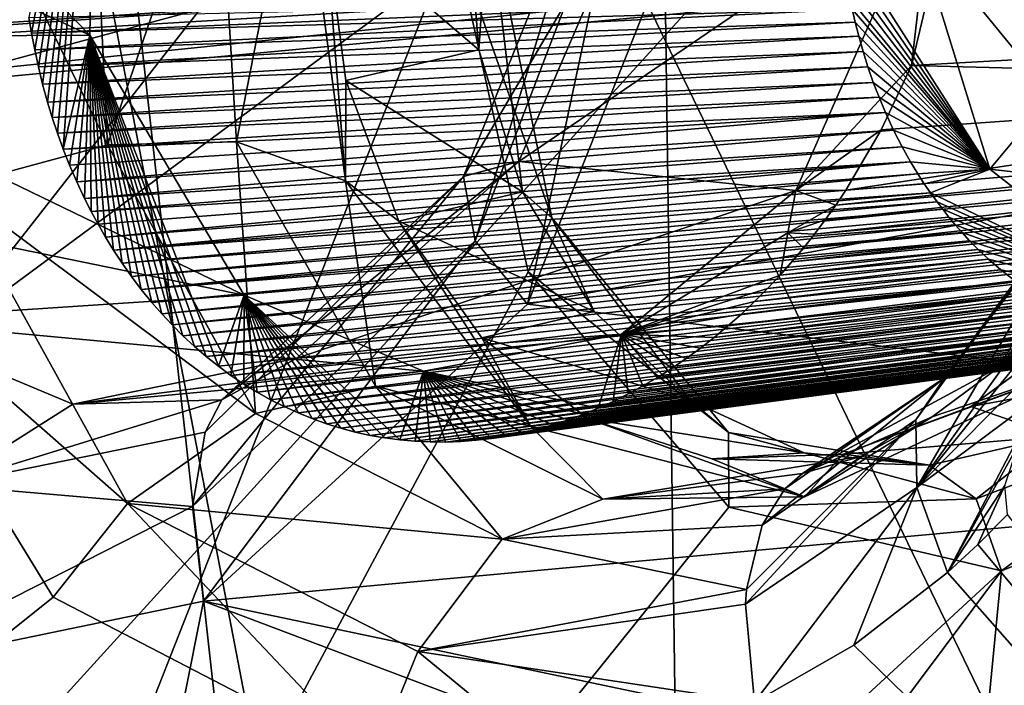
# Model space of a CAD drawing. Header units: metres. Extents: x -150 to 307, y -550 to 84.
# Tile 551 of 656: x 203.05 to 206.18, y -30.28 to -28.16. Entities that reach past the tile are written whole.
import ezdxf

# ---------------------------------------------------------------- set-up
doc = ezdxf.new("R2010")
doc.units = ezdxf.units.M
doc.layers.add('solid_26006363', color=7, linetype='CONTINUOUS')

msp = doc.modelspace()

# ---------------------------------------------------------------- linework, layer by layer
at = {"layer": 'solid_26006363'}
for points in [[(204.965088, -17.972189, 921.404358), (208.028534, -15.818749, 924.133789), (211.849777, -35.673874, 924.536499)], [(201.605896, -19.081144, 918.411438), (204.965088, -17.972189, 921.404358), (205.241486, -37.984425, 918.648743)], [(204.965088, -17.972189, 921.404358), (211.849777, -35.673874, 924.536499), (205.241486, -37.984425, 918.648743)], [(201.605896, -19.081144, 918.411438), (205.241486, -37.984425, 918.648743), (198.412628, -38.132488, 912.564453)], [(202.936172, -23.730312, 921.004456), (208.43158, -35.116402, 923.886902), (206.753006, -23.459835, 924.159302)], [(202.188049, -33.59016, 883.456848), (201.172256, -33.636742, 882.659058), (203.600342, -23.505178, 882.772949)], [(202.824585, -23.965401, 882.221741), (203.600342, -23.505178, 882.772949), (201.172256, -33.636742, 882.659058)], [(202.188049, -33.59016, 883.456848), (203.600342, -23.505178, 882.772949), (204.431732, -27.889282, 884.154602)], [(199.6026, -29.737677, 917.342285), (204.250427, -35.52541, 920.349731), (202.936172, -23.730312, 921.004456)], [(202.936172, -23.730312, 921.004456), (204.250427, -35.52541, 920.349731), (208.43158, -35.116402, 923.886902)], [(207.143341, -25.960606, 894.558044), (202.809677, -29.163113, 891.530151), (202.416183, -31.163204, 891.602417)], [(207.143341, -25.960606, 894.558044), (202.416183, -31.163204, 891.602417), (207.872574, -32.902348, 896.541138)], [(207.143341, -25.960606, 894.558044), (203.624344, -28.122421, 892.005981), (202.809677, -29.163113, 891.530151)], [(203.273422, -28.205311, 886.51532), (202.020599, -27.627596, 887.522522), (202.12175, -27.024485, 887.461182)], [(203.293243, -27.113033, 886.338013), (203.273422, -28.205311, 886.51532), (202.12175, -27.024485, 887.461182)], [(203.07933, -28.148745, 886.348022), (203.087723, -28.199511, 886.363953), (203.293243, -27.113033, 886.338013)], [(203.087723, -28.199511, 886.363953), (203.097656, -28.25185, 886.381409), (203.293243, -27.113033, 886.338013)], [(203.097656, -28.25185, 886.381409), (203.109329, -28.30588, 886.400635), (203.293243, -27.113033, 886.338013)], [(203.109329, -28.30588, 886.400635), (203.122864, -28.361357, 886.421631), (203.293243, -27.113033, 886.338013)], [(203.122864, -28.361357, 886.421631), (203.138489, -28.418478, 886.444641), (203.293243, -27.113033, 886.338013)], [(203.138489, -28.418478, 886.444641), (203.15329, -28.467306, 886.465515), (203.293243, -27.113033, 886.338013)], [(203.15329, -28.467306, 886.465515), (203.169785, -28.517063, 886.487915), (203.293243, -27.113033, 886.338013)], [(203.169785, -28.517063, 886.487915), (203.188187, -28.567888, 886.512085), (203.293243, -27.113033, 886.338013)], [(203.188187, -28.567888, 886.512085), (203.273422, -28.205311, 886.51532), (203.293243, -27.113033, 886.338013)], [(203.329742, -28.55459, 885.825073), (203.276642, -27.469887, 885.52533), (202.777161, -27.420929, 885.561096)], [(203.329742, -28.55459, 885.825073), (202.777161, -27.420929, 885.561096), (202.835037, -28.687996, 885.875732)], [(203.329742, -28.55459, 885.825073), (203.678223, -27.532661, 885.267334), (203.276642, -27.469887, 885.52533)], [(203.329742, -28.55459, 885.825073), (203.739975, -28.545366, 885.574341), (203.678223, -27.532661, 885.267334)], [(203.938202, -27.532663, 884.990479), (203.678223, -27.532661, 885.267334), (203.739975, -28.545366, 885.574341)], [(204.086472, -28.668901, 885.313049), (203.938202, -27.532663, 884.990479), (203.739975, -28.545366, 885.574341)], [(204.086472, -28.668901, 885.313049), (204.01976, -27.831676, 885.109009), (203.938202, -27.532663, 884.990479)], [(206.071259, -27.535051, 888.682922), (205.957626, -27.707283, 888.619873), (205.888245, -28.302345, 888.669983)], [(208.025681, -28.183256, 885.842285), (206.071259, -27.535051, 888.682922), (205.888245, -28.302345, 888.669983)], [(208.165604, -27.537819, 885.873352), (206.071259, -27.535051, 888.682922), (208.025681, -28.183256, 885.842285)], [(203.273422, -28.205311, 886.51532), (202.067612, -28.211927, 887.700256), (202.020599, -27.627596, 887.522522)], [(204.462692, -28.65527, 890.320313), (205.044556, -27.665096, 889.959961), (204.882858, -27.616291, 890.424194)], [(204.462692, -28.65527, 890.320313), (204.882858, -27.616291, 890.424194), (204.499268, -28.860229, 890.808472)], [(204.499268, -28.860229, 890.808472), (204.975052, -27.615702, 890.946838), (204.665863, -29.062267, 891.076904)], [(204.882858, -27.616291, 890.424194), (204.975052, -27.615702, 890.946838), (204.499268, -28.860229, 890.808472)], [(204.975052, -27.615702, 890.946838), (205.233826, -27.632988, 891.282532), (204.665863, -29.062267, 891.076904)], [(204.665863, -29.062267, 891.076904), (205.233826, -27.632988, 891.282532), (209.335663, -28.202625, 894.836548)], [(205.233826, -27.632988, 891.282532), (209.530792, -27.969822, 894.959656), (209.335663, -28.202625, 894.836548)], [(200.603424, -28.339405, 893.713989), (201.044174, -27.646572, 894.045227), (207.141357, -27.885695, 884.976929)], [(204.462692, -28.65527, 890.320313), (204.63826, -28.607319, 889.859741), (205.044556, -27.665096, 889.959961)], [(205.957626, -27.707283, 888.619873), (205.044556, -27.665096, 889.959961), (204.63826, -28.607319, 889.859741)], [(205.520035, -28.700226, 888.439697), (205.957626, -27.707283, 888.619873), (204.63826, -28.607319, 889.859741)], [(205.888245, -28.302345, 888.669983), (205.957626, -27.707283, 888.619873), (205.520035, -28.700226, 888.439697)], [(204.01976, -27.831676, 885.109009), (204.511749, -28.252581, 884.702454), (204.470978, -27.754854, 884.569336)], [(204.470978, -27.754854, 884.569336), (204.511749, -28.252581, 884.702454), (204.541931, -27.798004, 884.334534)], [(204.541931, -27.798004, 884.334534), (204.743607, -28.786572, 884.690125), (204.431732, -27.889282, 884.154602)], [(204.511749, -28.252581, 884.702454), (204.649933, -28.704538, 884.905823), (204.541931, -27.798004, 884.334534)], [(204.649933, -28.704538, 884.905823), (204.743607, -28.786572, 884.690125), (204.541931, -27.798004, 884.334534)], [(199.170166, -28.285757, 892.50061), (206.690857, -27.80131, 884.575562), (199.051086, -28.138193, 892.391235)], [(199.170166, -28.285757, 892.50061), (199.304565, -28.409407, 892.621277), (206.690857, -27.80131, 884.575562)], [(199.304565, -28.409407, 892.621277), (206.78566, -27.915804, 884.660034), (206.690857, -27.80131, 884.575562)], [(204.01976, -27.831676, 885.109009), (204.088074, -28.349264, 885.256531), (204.511749, -28.252581, 884.702454)], [(204.086472, -28.668901, 885.313049), (204.088074, -28.349264, 885.256531), (204.01976, -27.831676, 885.109009)], [(200.603424, -28.339405, 893.713989), (207.141357, -27.885695, 884.976929), (207.03093, -27.959061, 884.87854)], [(201.124298, -28.796598, 893.574036), (203.624344, -28.122421, 892.005981), (201.71521, -27.867737, 894.018127)], [(202.188049, -33.59016, 883.456848), (204.431732, -27.889282, 884.154602), (204.668884, -28.958502, 884.538147)], [(204.743607, -28.786572, 884.690125), (204.668884, -28.958502, 884.538147), (204.431732, -27.889282, 884.154602)], [(205.901321, -27.865419, 883.720581), (206.137848, -28.632355, 884.048828), (205.663467, -27.887638, 883.830383)], [(206.137848, -28.632355, 884.048828), (205.669128, -27.940784, 883.842224), (205.663467, -27.887638, 883.830383)], [(206.334122, -28.396772, 884.028137), (206.137848, -28.632355, 884.048828), (205.901321, -27.865419, 883.720581)], [(206.199493, -28.009102, 883.849976), (206.334122, -28.396772, 884.028137), (205.901321, -27.865419, 883.720581)], [(199.304565, -28.409407, 892.621277), (199.95459, -28.62392, 893.182922), (206.78566, -27.915804, 884.660034)], [(199.95459, -28.62392, 893.182922), (206.906525, -27.970774, 884.7677), (206.78566, -27.915804, 884.660034)], [(206.137848, -28.632355, 884.048828), (205.676071, -27.992882, 883.85498), (205.669128, -27.940784, 883.842224)], [(199.95459, -28.62392, 893.182922), (207.03093, -27.959061, 884.87854), (206.906525, -27.970774, 884.7677)], [(199.95459, -28.62392, 893.182922), (200.603424, -28.339405, 893.713989), (207.03093, -27.959061, 884.87854)], [(206.137848, -28.632355, 884.048828), (205.683548, -28.039944, 883.867554), (205.676071, -27.992882, 883.85498)], [(206.137848, -28.632355, 884.048828), (205.692459, -28.088293, 883.881531), (205.683548, -28.039944, 883.867554)], [(205.692459, -28.088293, 883.881531), (203.087723, -28.199511, 886.363953), (203.07933, -28.148745, 886.348022)], [(205.692459, -28.088293, 883.881531), (205.699677, -28.123096, 883.892273), (203.087723, -28.199511, 886.363953)], [(206.137848, -28.632355, 884.048828), (205.699677, -28.123096, 883.892273), (205.692459, -28.088293, 883.881531)], [(201.124298, -28.796598, 893.574036), (202.809677, -29.163113, 891.530151), (203.624344, -28.122421, 892.005981)], [(205.699677, -28.123096, 883.892273), (203.097656, -28.25185, 886.381409), (203.087723, -28.199511, 886.363953)], [(205.699677, -28.123096, 883.892273), (205.708954, -28.163593, 883.905518), (203.097656, -28.25185, 886.381409)], [(206.137848, -28.632355, 884.048828), (205.708954, -28.163593, 883.905518), (205.699677, -28.123096, 883.892273)], [(205.708954, -28.163593, 883.905518), (203.109329, -28.30588, 886.400635), (203.097656, -28.25185, 886.381409)], [(205.708954, -28.163593, 883.905518), (205.720505, -28.208897, 883.921326), (203.109329, -28.30588, 886.400635)], [(206.137848, -28.632355, 884.048828), (205.720505, -28.208897, 883.921326), (205.708954, -28.163593, 883.905518)], [(203.273422, -28.205311, 886.51532), (203.764374, -29.033396, 887.065369), (202.067612, -28.211927, 887.700256)], [(203.188187, -28.567888, 886.512085), (203.208694, -28.619778, 886.538208), (203.273422, -28.205311, 886.51532)], [(203.208694, -28.619778, 886.538208), (203.231354, -28.672422, 886.566223), (203.273422, -28.205311, 886.51532)], [(203.231354, -28.672422, 886.566223), (203.256454, -28.725901, 886.596375), (203.273422, -28.205311, 886.51532)], [(203.256454, -28.725901, 886.596375), (203.277054, -28.766596, 886.620483), (203.273422, -28.205311, 886.51532)], [(203.68248, -29.259388, 887.040955), (203.764374, -29.033396, 887.065369), (203.273422, -28.205311, 886.51532)], [(203.643646, -29.228537, 887.003662), (203.68248, -29.259388, 887.040955), (203.273422, -28.205311, 886.51532)], [(203.605942, -29.196095, 886.966919), (203.643646, -29.228537, 887.003662), (203.273422, -28.205311, 886.51532)], [(203.569611, -29.162376, 886.931152), (203.605942, -29.196095, 886.966919), (203.273422, -28.205311, 886.51532)], [(203.534912, -29.127735, 886.896484), (203.569611, -29.162376, 886.931152), (203.273422, -28.205311, 886.51532)], [(203.501968, -29.092476, 886.86322), (203.534912, -29.127735, 886.896484), (203.273422, -28.205311, 886.51532)], [(203.470535, -29.056448, 886.830994), (203.501968, -29.092476, 886.86322), (203.273422, -28.205311, 886.51532)], [(203.436966, -29.015207, 886.796082), (203.470535, -29.056448, 886.830994), (203.273422, -28.205311, 886.51532)], [(203.405411, -28.973539, 886.762756), (203.436966, -29.015207, 886.796082), (203.273422, -28.205311, 886.51532)], [(203.375931, -28.931799, 886.73114), (203.405411, -28.973539, 886.762756), (203.273422, -28.205311, 886.51532)], [(203.348511, -28.890207, 886.701233), (203.375931, -28.931799, 886.73114), (203.273422, -28.205311, 886.51532)], [(203.322983, -28.848795, 886.672852), (203.348511, -28.890207, 886.701233), (203.273422, -28.205311, 886.51532)], [(203.29921, -28.80759, 886.645996), (203.322983, -28.848795, 886.672852), (203.273422, -28.205311, 886.51532)], [(203.277054, -28.766596, 886.620483), (203.29921, -28.80759, 886.645996), (203.273422, -28.205311, 886.51532)], [(204.665863, -29.062267, 891.076904), (209.335663, -28.202625, 894.836548), (208.704376, -29.542042, 894.555542)], [(207.949173, -28.355101, 885.801392), (208.025681, -28.183256, 885.842285), (205.888245, -28.302345, 888.669983)], [(203.764374, -29.033396, 887.065369), (202.259628, -28.724543, 887.978455), (202.067612, -28.211927, 887.700256)], [(205.720505, -28.208897, 883.921326), (203.122864, -28.361357, 886.421631), (203.109329, -28.30588, 886.400635)], [(205.720505, -28.208897, 883.921326), (205.734207, -28.257166, 883.93927), (203.122864, -28.361357, 886.421631)], [(206.137848, -28.632355, 884.048828), (205.734207, -28.257166, 883.93927), (205.720505, -28.208897, 883.921326)], [(205.734207, -28.257166, 883.93927), (203.138489, -28.418478, 886.444641), (203.122864, -28.361357, 886.421631)], [(205.734207, -28.257166, 883.93927), (205.749817, -28.30666, 883.958923), (203.138489, -28.418478, 886.444641)], [(204.088074, -28.349264, 885.256531), (204.649933, -28.704538, 884.905823), (204.511749, -28.252581, 884.702454)], [(206.137848, -28.632355, 884.048828), (205.749817, -28.30666, 883.958923), (205.734207, -28.257166, 883.93927)], [(205.749817, -28.30666, 883.958923), (203.15329, -28.467306, 886.465515), (203.138489, -28.418478, 886.444641)], [(205.749817, -28.30666, 883.958923), (205.766937, -28.355724, 883.979797), (203.15329, -28.467306, 886.465515)], [(205.792358, -28.507229, 888.628418), (205.888245, -28.302345, 888.669983), (205.520035, -28.700226, 888.439697)], [(206.137848, -28.632355, 884.048828), (205.766937, -28.355724, 883.979797), (205.749817, -28.30666, 883.958923)], [(207.949173, -28.355101, 885.801392), (205.888245, -28.302345, 888.669983), (205.792358, -28.507229, 888.628418)], [(205.766937, -28.355724, 883.979797), (203.169785, -28.517063, 886.487915), (203.15329, -28.467306, 886.465515)], [(205.766937, -28.355724, 883.979797), (205.785156, -28.403316, 884.001465), (203.169785, -28.517063, 886.487915)], [(204.086472, -28.668901, 885.313049), (204.256531, -28.797859, 885.474182), (204.088074, -28.349264, 885.256531)], [(204.088074, -28.349264, 885.256531), (204.256531, -28.797859, 885.474182), (204.649933, -28.704538, 884.905823)], [(207.949173, -28.355101, 885.801392), (205.67955, -28.699209, 888.570862), (207.858322, -28.515968, 885.747192)], [(207.949173, -28.355101, 885.801392), (205.792358, -28.507229, 888.628418), (205.67955, -28.699209, 888.570862)], [(206.137848, -28.632355, 884.048828), (205.785156, -28.403316, 884.001465), (205.766937, -28.355724, 883.979797)], [(205.785156, -28.403316, 884.001465), (203.188187, -28.567888, 886.512085), (203.169785, -28.517063, 886.487915)], [(205.785156, -28.403316, 884.001465), (205.805634, -28.452162, 884.025208), (203.188187, -28.567888, 886.512085)], [(206.137848, -28.632355, 884.048828), (205.805634, -28.452162, 884.025208), (205.785156, -28.403316, 884.001465)], [(206.334122, -28.396772, 884.028137), (206.573944, -28.682106, 884.274597), (206.137848, -28.632355, 884.048828)], [(205.805634, -28.452162, 884.025208), (203.208694, -28.619778, 886.538208), (203.188187, -28.567888, 886.512085)], [(205.805634, -28.452162, 884.025208), (203.231354, -28.672422, 886.566223), (203.208694, -28.619778, 886.538208)], [(205.805634, -28.452162, 884.025208), (205.831421, -28.507996, 884.054321), (203.231354, -28.672422, 886.566223)], [(206.137848, -28.632355, 884.048828), (205.831421, -28.507996, 884.054321), (205.805634, -28.452162, 884.025208)], [(206.613388, -28.485374, 888.248108), (206.169006, -29.261694, 887.667603), (205.993942, -29.296265, 887.981628)], [(206.552979, -28.533987, 888.613831), (206.613388, -28.485374, 888.248108), (205.993942, -29.296265, 887.981628)], [(206.613388, -28.485374, 888.248108), (206.770508, -28.495419, 887.939697), (206.169006, -29.261694, 887.667603)], [(205.831421, -28.507996, 884.054321), (203.256454, -28.725901, 886.596375), (203.231354, -28.672422, 886.566223)], [(205.831421, -28.507996, 884.054321), (205.858459, -28.560923, 884.084045), (203.256454, -28.725901, 886.596375)], [(205.792358, -28.507229, 888.628418), (205.520035, -28.700226, 888.439697), (205.67955, -28.699209, 888.570862)], [(207.858322, -28.515968, 885.747192), (205.67955, -28.699209, 888.570862), (205.647339, -28.747055, 888.553162)], [(207.831726, -28.556948, 885.730469), (207.858322, -28.515968, 885.747192), (205.647339, -28.747055, 888.553162)], [(206.137848, -28.632355, 884.048828), (205.858459, -28.560923, 884.084045), (205.831421, -28.507996, 884.054321)], [(207.006027, -28.496773, 887.667358), (206.169006, -29.261694, 887.667603), (206.770508, -28.495419, 887.939697)], [(206.446457, -29.252993, 887.345886), (206.169006, -29.261694, 887.667603), (207.006027, -28.496773, 887.667358)], [(203.800461, -29.409399, 886.403564), (203.739975, -28.545366, 885.574341), (203.329742, -28.55459, 885.825073)], [(204.086472, -28.668901, 885.313049), (203.739975, -28.545366, 885.574341), (204.182632, -29.323097, 886.124939)], [(203.800461, -29.409399, 886.403564), (204.182632, -29.323097, 886.124939), (203.739975, -28.545366, 885.574341)], [(206.552979, -28.533987, 888.613831), (205.90239, -29.430052, 888.302551), (205.905212, -29.645679, 888.59021)], [(206.552979, -28.533987, 888.613831), (205.993942, -29.296265, 887.981628), (205.90239, -29.430052, 888.302551)], [(206.552979, -28.533987, 888.613831), (205.905212, -29.645679, 888.59021), (206.615921, -28.652409, 888.968323)], [(203.800461, -29.409399, 886.403564), (203.329742, -28.55459, 885.825073), (202.835037, -28.687996, 885.875732)], [(205.858459, -28.560923, 884.084045), (203.277054, -28.766596, 886.620483), (203.256454, -28.725901, 886.596375)], [(205.858459, -28.560923, 884.084045), (205.884964, -28.608225, 884.112488), (203.277054, -28.766596, 886.620483)], [(207.831726, -28.556948, 885.730469), (205.647339, -28.747055, 888.553162), (205.614044, -28.793833, 888.534424)], [(207.804108, -28.596989, 885.71283), (207.831726, -28.556948, 885.730469), (205.614044, -28.793833, 888.534424)], [(206.137848, -28.632355, 884.048828), (205.884964, -28.608225, 884.112488), (205.858459, -28.560923, 884.084045)], [(205.884964, -28.608225, 884.112488), (203.29921, -28.80759, 886.645996), (203.277054, -28.766596, 886.620483)], [(205.884964, -28.608225, 884.112488), (203.322983, -28.848795, 886.672852), (203.29921, -28.80759, 886.645996)], [(205.884964, -28.608225, 884.112488), (205.908737, -28.647295, 884.137451), (203.322983, -28.848795, 886.672852)], [(204.63826, -28.607319, 889.859741), (203.693314, -29.366646, 889.873169), (203.932114, -29.233326, 889.447937)], [(204.462692, -28.65527, 890.320313), (203.693314, -29.366646, 889.873169), (204.63826, -28.607319, 889.859741)], [(205.520035, -28.700226, 888.439697), (204.63826, -28.607319, 889.859741), (203.932114, -29.233326, 889.447937)], [(207.804108, -28.596989, 885.71283), (205.614044, -28.793833, 888.534424), (205.579697, -28.8395, 888.514587)], [(207.775558, -28.636068, 885.694214), (207.804108, -28.596989, 885.71283), (205.579697, -28.8395, 888.514587)], [(206.137848, -28.632355, 884.048828), (205.908737, -28.647295, 884.137451), (205.884964, -28.608225, 884.112488)], [(207.775558, -28.636068, 885.694214), (205.579697, -28.8395, 888.514587), (205.544342, -28.884014, 888.493774)], [(207.746063, -28.674145, 885.674744), (207.775558, -28.636068, 885.694214), (205.544342, -28.884014, 888.493774)], [(206.137848, -28.632355, 884.048828), (205.929245, -28.678747, 884.158508), (205.908737, -28.647295, 884.137451)], [(206.137848, -28.632355, 884.048828), (205.948776, -28.707087, 884.178345), (205.929245, -28.678747, 884.158508)], [(206.137848, -28.632355, 884.048828), (206.684525, -29.058151, 884.571289), (205.948776, -28.707087, 884.178345)], [(206.573944, -28.682106, 884.274597), (206.684525, -29.058151, 884.571289), (206.137848, -28.632355, 884.048828)], [(205.908737, -28.647295, 884.137451), (203.348511, -28.890207, 886.701233), (203.322983, -28.848795, 886.672852)], [(205.908737, -28.647295, 884.137451), (205.929245, -28.678747, 884.158508), (203.348511, -28.890207, 886.701233)], [(204.462692, -28.65527, 890.320313), (203.599976, -29.70549, 890.242676), (203.640305, -29.46899, 890.019165)], [(204.462692, -28.65527, 890.320313), (204.499268, -28.860229, 890.808472), (203.599976, -29.70549, 890.242676)], [(204.462692, -28.65527, 890.320313), (203.640305, -29.46899, 890.019165), (203.693314, -29.366646, 889.873169)], [(204.677185, -29.451431, 885.936401), (204.256531, -28.797859, 885.474182), (204.086472, -28.668901, 885.313049)], [(204.677185, -29.451431, 885.936401), (204.086472, -28.668901, 885.313049), (204.182632, -29.323097, 886.124939)], [(207.746063, -28.674145, 885.674744), (205.544342, -28.884014, 888.493774), (205.50798, -28.927324, 888.471863)], [(207.715668, -28.711178, 885.654419), (207.746063, -28.674145, 885.674744), (205.50798, -28.927324, 888.471863)], [(205.905212, -29.645679, 888.59021), (206.520752, -28.884256, 888.956909), (206.615921, -28.652409, 888.968323)], [(202.48494, -28.898624, 885.749817), (203.393356, -29.69615, 886.534485), (202.835037, -28.687996, 885.875732)], [(203.800461, -29.409399, 886.403564), (202.835037, -28.687996, 885.875732), (203.393356, -29.69615, 886.534485)], [(205.929245, -28.678747, 884.158508), (205.948776, -28.707087, 884.178345), (203.348511, -28.890207, 886.701233)], [(205.948776, -28.707087, 884.178345), (203.375931, -28.931799, 886.73114), (203.348511, -28.890207, 886.701233)], [(205.948776, -28.707087, 884.178345), (205.970123, -28.736547, 884.200012), (203.375931, -28.931799, 886.73114)], [(204.965042, -29.157099, 888.068787), (205.520035, -28.700226, 888.439697), (203.932114, -29.233326, 889.447937)], [(204.256531, -28.797859, 885.474182), (204.878906, -29.085552, 885.168579), (204.649933, -28.704538, 884.905823)], [(204.649933, -28.704538, 884.905823), (204.878906, -29.085552, 885.168579), (204.743607, -28.786572, 884.690125)], [(205.495407, -28.834784, 888.444336), (205.520035, -28.700226, 888.439697), (204.965042, -29.157099, 888.068787)], [(205.647339, -28.747055, 888.553162), (205.520035, -28.700226, 888.439697), (205.495407, -28.834784, 888.444336)], [(205.67955, -28.699209, 888.570862), (205.520035, -28.700226, 888.439697), (205.647339, -28.747055, 888.553162)], [(206.684525, -29.058151, 884.571289), (205.970123, -28.736547, 884.200012), (205.948776, -28.707087, 884.178345)], [(203.764374, -29.033396, 887.065369), (202.57692, -29.111752, 888.329041), (202.259628, -28.724543, 887.978455)], [(205.970123, -28.736547, 884.200012), (203.405411, -28.973539, 886.762756), (203.375931, -28.931799, 886.73114)], [(205.970123, -28.736547, 884.200012), (205.987839, -28.759888, 884.218018), (203.405411, -28.973539, 886.762756)], [(207.715668, -28.711178, 885.654419), (205.50798, -28.927324, 888.471863), (205.470642, -28.969419, 888.448975)], [(207.684402, -28.747128, 885.633179), (207.715668, -28.711178, 885.654419), (205.470642, -28.969419, 888.448975)], [(206.684525, -29.058151, 884.571289), (205.987839, -28.759888, 884.218018), (205.970123, -28.736547, 884.200012)], [(205.987839, -28.759888, 884.218018), (203.436966, -29.015207, 886.796082), (203.405411, -28.973539, 886.762756)], [(205.987839, -28.759888, 884.218018), (206.00769, -28.784929, 884.238159), (203.436966, -29.015207, 886.796082)], [(207.684402, -28.747128, 885.633179), (205.470642, -28.969419, 888.448975), (205.430359, -29.012323, 888.423889)], [(207.652267, -28.781952, 885.611084), (207.684402, -28.747128, 885.633179), (205.430359, -29.012323, 888.423889)], [(205.647339, -28.747055, 888.553162), (205.495407, -28.834784, 888.444336), (205.614044, -28.793833, 888.534424)], [(206.684525, -29.058151, 884.571289), (206.00769, -28.784929, 884.238159), (205.987839, -28.759888, 884.218018)], [(206.00769, -28.784929, 884.238159), (206.027939, -28.809269, 884.258606), (203.436966, -29.015207, 886.796082)], [(204.256531, -28.797859, 885.474182), (204.520706, -29.169035, 885.756653), (204.878906, -29.085552, 885.168579)], [(204.677185, -29.451431, 885.936401), (204.520706, -29.169035, 885.756653), (204.256531, -28.797859, 885.474182)], [(204.743607, -28.786572, 884.690125), (205.306091, -29.470005, 885.280945), (204.668884, -28.958502, 884.538147)], [(205.184723, -29.368893, 885.473572), (205.306091, -29.470005, 885.280945), (204.743607, -28.786572, 884.690125)], [(204.878906, -29.085552, 885.168579), (205.184723, -29.368893, 885.473572), (204.743607, -28.786572, 884.690125)], [(207.652267, -28.781952, 885.611084), (205.430359, -29.012323, 888.423889), (205.389175, -29.053652, 888.397705)], [(207.619308, -28.815609, 885.588196), (207.652267, -28.781952, 885.611084), (205.389175, -29.053652, 888.397705)], [(205.614044, -28.793833, 888.534424), (205.495407, -28.834784, 888.444336), (205.579697, -28.8395, 888.514587)], [(206.684525, -29.058151, 884.571289), (206.027939, -28.809269, 884.258606), (206.00769, -28.784929, 884.238159)], [(206.027939, -28.809269, 884.258606), (203.470535, -29.056448, 886.830994), (203.436966, -29.015207, 886.796082)], [(206.027939, -28.809269, 884.258606), (206.049515, -28.833933, 884.280212), (203.470535, -29.056448, 886.830994)], [(206.049515, -28.833933, 884.280212), (203.501968, -29.092476, 886.86322), (203.470535, -29.056448, 886.830994)], [(206.049515, -28.833933, 884.280212), (206.073502, -28.859903, 884.304138), (203.501968, -29.092476, 886.86322)], [(207.619308, -28.815609, 885.588196), (205.389175, -29.053652, 888.397705), (205.347168, -29.093342, 888.370605)], [(207.585556, -28.848055, 885.564392), (207.619308, -28.815609, 885.588196), (205.347168, -29.093342, 888.370605)], [(206.684525, -29.058151, 884.571289), (206.049515, -28.833933, 884.280212), (206.027939, -28.809269, 884.258606)], [(206.684525, -29.058151, 884.571289), (206.073502, -28.859903, 884.304138), (206.049515, -28.833933, 884.280212)], [(206.073502, -28.859903, 884.304138), (203.534912, -29.127735, 886.896484), (203.501968, -29.092476, 886.86322)], [(206.073502, -28.859903, 884.304138), (206.10112, -28.887989, 884.33136), (203.534912, -29.127735, 886.896484)], [(204.499268, -28.860229, 890.808472), (203.634674, -30.007122, 890.408508), (203.599976, -29.70549, 890.242676)], [(204.499268, -28.860229, 890.808472), (204.665863, -29.062267, 891.076904), (203.634674, -30.007122, 890.408508)], [(205.470642, -28.969419, 888.448975), (205.495407, -28.834784, 888.444336), (204.965042, -29.157099, 888.068787)], [(207.585556, -28.848055, 885.564392), (205.347168, -29.093342, 888.370605), (205.304367, -29.131353, 888.342529)], [(207.550995, -28.879265, 885.539795), (207.585556, -28.848055, 885.564392), (205.304367, -29.131353, 888.342529)], [(205.544342, -28.884014, 888.493774), (205.495407, -28.834784, 888.444336), (205.470642, -28.969419, 888.448975)], [(205.579697, -28.8395, 888.514587), (205.495407, -28.834784, 888.444336), (205.544342, -28.884014, 888.493774)], [(206.684525, -29.058151, 884.571289), (206.10112, -28.887989, 884.33136), (206.073502, -28.859903, 884.304138)], [(206.10112, -28.887989, 884.33136), (203.569611, -29.162376, 886.931152), (203.534912, -29.127735, 886.896484)], [(206.10112, -28.887989, 884.33136), (206.133713, -28.918779, 884.363037), (203.569611, -29.162376, 886.931152)], [(207.550995, -28.879265, 885.539795), (205.304367, -29.131353, 888.342529), (205.260849, -29.167654, 888.313538)], [(207.515411, -28.909424, 885.51416), (207.550995, -28.879265, 885.539795), (205.260849, -29.167654, 888.313538)], [(205.544342, -28.884014, 888.493774), (205.470642, -28.969419, 888.448975), (205.50798, -28.927324, 888.471863)], [(205.905212, -29.645679, 888.59021), (206.399658, -29.146811, 888.934204), (206.520752, -28.884256, 888.956909)], [(206.684525, -29.058151, 884.571289), (206.133713, -28.918779, 884.363037), (206.10112, -28.887989, 884.33136)], [(202.48494, -28.898624, 885.749817), (199.961578, -32.551952, 884.446777), (203.156509, -29.994366, 886.497559)], [(202.48494, -28.898624, 885.749817), (203.156509, -29.994366, 886.497559), (203.393356, -29.69615, 886.534485)], [(206.133713, -28.918779, 884.363037), (203.605942, -29.196095, 886.966919), (203.569611, -29.162376, 886.931152)], [(206.133713, -28.918779, 884.363037), (206.172928, -28.952723, 884.400574), (203.605942, -29.196095, 886.966919)], [(207.515411, -28.909424, 885.51416), (205.260849, -29.167654, 888.313538), (205.21666, -29.202192, 888.283752)], [(207.478806, -28.938437, 885.487549), (207.515411, -28.909424, 885.51416), (205.21666, -29.202192, 888.283752)], [(206.684525, -29.058151, 884.571289), (206.172928, -28.952723, 884.400574), (206.133713, -28.918779, 884.363037)], [(202.188049, -33.59016, 883.456848), (204.668884, -28.958502, 884.538147), (205.306915, -29.707691, 885.194275)], [(206.172928, -28.952723, 884.400574), (203.643646, -29.228537, 887.003662), (203.605942, -29.196095, 886.966919)], [(206.172928, -28.952723, 884.400574), (206.221451, -28.990408, 884.446167), (203.643646, -29.228537, 887.003662)], [(205.306091, -29.470005, 885.280945), (205.306915, -29.707691, 885.194275), (204.668884, -28.958502, 884.538147)], [(207.478806, -28.938437, 885.487549), (205.21666, -29.202192, 888.283752), (205.171814, -29.234943, 888.253052)], [(207.44136, -28.966116, 885.459961), (207.478806, -28.938437, 885.487549), (205.171814, -29.234943, 888.253052)], [(206.684525, -29.058151, 884.571289), (206.221451, -28.990408, 884.446167), (206.172928, -28.952723, 884.400574)], [(206.221451, -28.990408, 884.446167), (203.68248, -29.259388, 887.040955), (203.643646, -29.228537, 887.003662)], [(206.221451, -28.990408, 884.446167), (203.72226, -29.288496, 887.078735), (203.68248, -29.259388, 887.040955)], [(206.221451, -28.990408, 884.446167), (206.278, -29.028975, 884.498413), (203.72226, -29.288496, 887.078735)], [(205.430359, -29.012323, 888.423889), (205.470642, -28.969419, 888.448975), (204.965042, -29.157099, 888.068787)], [(207.44136, -28.966116, 885.459961), (205.171814, -29.234943, 888.253052), (205.126389, -29.2659, 888.221558)], [(207.403259, -28.992304, 885.431641), (207.44136, -28.966116, 885.459961), (205.126389, -29.2659, 888.221558)], [(205.389175, -29.053652, 888.397705), (205.430359, -29.012323, 888.423889), (204.965042, -29.157099, 888.068787)], [(207.3647, -29.016867, 885.40271), (205.080368, -29.295046, 888.18927), (205.033829, -29.322365, 888.15625)], [(207.323105, -29.041254, 885.371216), (207.3647, -29.016867, 885.40271), (205.033829, -29.322365, 888.15625)], [(207.403259, -28.992304, 885.431641), (205.126389, -29.2659, 888.221558), (205.080368, -29.295046, 888.18927)], [(207.3647, -29.016867, 885.40271), (207.403259, -28.992304, 885.431641), (205.080368, -29.295046, 888.18927)], [(204.33519, -29.275677, 887.575623), (202.57692, -29.111752, 888.329041), (203.764374, -29.033396, 887.065369)], [(203.68248, -29.259388, 887.040955), (203.72226, -29.288496, 887.078735), (203.764374, -29.033396, 887.065369)], [(206.278, -29.028975, 884.498413), (203.763229, -29.316034, 887.117249), (203.72226, -29.288496, 887.078735)], [(203.72226, -29.288496, 887.078735), (203.763229, -29.316034, 887.117249), (203.764374, -29.033396, 887.065369)], [(206.278, -29.028975, 884.498413), (203.805283, -29.341881, 887.15625), (203.763229, -29.316034, 887.117249)], [(203.763229, -29.316034, 887.117249), (203.805283, -29.341881, 887.15625), (203.764374, -29.033396, 887.065369)], [(204.260162, -29.494095, 887.555603), (204.33519, -29.275677, 887.575623), (203.764374, -29.033396, 887.065369)], [(204.212448, -29.487791, 887.515442), (204.260162, -29.494095, 887.555603), (203.764374, -29.033396, 887.065369)], [(204.165115, -29.479465, 887.475281), (204.212448, -29.487791, 887.515442), (203.764374, -29.033396, 887.065369)], [(204.11821, -29.469126, 887.435059), (204.165115, -29.479465, 887.475281), (203.764374, -29.033396, 887.065369)], [(204.071808, -29.456797, 887.394958), (204.11821, -29.469126, 887.435059), (203.764374, -29.033396, 887.065369)], [(204.025955, -29.442507, 887.354858), (204.071808, -29.456797, 887.394958), (203.764374, -29.033396, 887.065369)], [(203.980652, -29.42627, 887.31488), (204.025955, -29.442507, 887.354858), (203.764374, -29.033396, 887.065369)], [(203.935928, -29.408094, 887.275085), (203.980652, -29.42627, 887.31488), (203.764374, -29.033396, 887.065369)], [(203.8918, -29.387987, 887.235352), (203.935928, -29.408094, 887.275085), (203.764374, -29.033396, 887.065369)], [(203.848206, -29.3659, 887.19574), (203.8918, -29.387987, 887.235352), (203.764374, -29.033396, 887.065369)], [(203.805283, -29.341881, 887.15625), (203.848206, -29.3659, 887.19574), (203.764374, -29.033396, 887.065369)], [(206.278, -29.028975, 884.498413), (206.321899, -29.055347, 884.53833), (203.805283, -29.341881, 887.15625)], [(205.347168, -29.093342, 888.370605), (205.389175, -29.053652, 888.397705), (204.965042, -29.157099, 888.068787)], [(207.323105, -29.041254, 885.371216), (205.033829, -29.322365, 888.15625), (204.986847, -29.347797, 888.122498)], [(207.281479, -29.063549, 885.339417), (207.323105, -29.041254, 885.371216), (204.986847, -29.347797, 888.122498)], [(203.634674, -30.007122, 890.408508), (204.665863, -29.062267, 891.076904), (208.704376, -29.542042, 894.555542)], [(206.321899, -29.055347, 884.53833), (203.848206, -29.3659, 887.19574), (203.805283, -29.341881, 887.15625)], [(206.321899, -29.055347, 884.53833), (206.367523, -29.079729, 884.579346), (203.848206, -29.3659, 887.19574)], [(206.367523, -29.079729, 884.579346), (203.8918, -29.387987, 887.235352), (203.848206, -29.3659, 887.19574)], [(206.367523, -29.079729, 884.579346), (206.413712, -29.101473, 884.620422), (203.8918, -29.387987, 887.235352)], [(207.240067, -29.083693, 885.307556), (204.939453, -29.371326, 888.088074), (204.891693, -29.392944, 888.052979)], [(207.199173, -29.101667, 885.275818), (207.240067, -29.083693, 885.307556), (204.891693, -29.392944, 888.052979)], [(207.281479, -29.063549, 885.339417), (204.986847, -29.347797, 888.122498), (204.939453, -29.371326, 888.088074)], [(207.240067, -29.083693, 885.307556), (207.281479, -29.063549, 885.339417), (204.939453, -29.371326, 888.088074)], [(203.218613, -29.380499, 888.909546), (202.811661, -29.638519, 889.369812), (202.57692, -29.111752, 888.329041)], [(204.33519, -29.275677, 887.575623), (203.218613, -29.380499, 888.909546), (202.57692, -29.111752, 888.329041)], [(206.413712, -29.101473, 884.620422), (203.935928, -29.408094, 887.275085), (203.8918, -29.387987, 887.235352)], [(206.413712, -29.101473, 884.620422), (206.459183, -29.120167, 884.660522), (203.935928, -29.408094, 887.275085)], [(204.520706, -29.169035, 885.756653), (205.184723, -29.368893, 885.473572), (204.878906, -29.085552, 885.168579)], [(207.199173, -29.101667, 885.275818), (204.891693, -29.392944, 888.052979), (204.843582, -29.412647, 888.017273)], [(207.158829, -29.117579, 885.244385), (207.199173, -29.101667, 885.275818), (204.843582, -29.412647, 888.017273)], [(205.304367, -29.131353, 888.342529), (205.347168, -29.093342, 888.370605), (204.965042, -29.157099, 888.068787)], [(206.459183, -29.120167, 884.660522), (203.980652, -29.42627, 887.31488), (203.935928, -29.408094, 887.275085)], [(206.459183, -29.120167, 884.660522), (206.50264, -29.135633, 884.698608), (203.980652, -29.42627, 887.31488)], [(206.50264, -29.135633, 884.698608), (204.025955, -29.442507, 887.354858), (203.980652, -29.42627, 887.31488)], [(206.50264, -29.135633, 884.698608), (204.071808, -29.456797, 887.394958), (204.025955, -29.442507, 887.354858)], [(206.50264, -29.135633, 884.698608), (206.542755, -29.147924, 884.733582), (204.071808, -29.456797, 887.394958)], [(207.079208, -29.143841, 885.181702), (204.746628, -29.446228, 887.944214), (204.697922, -29.460049, 887.906921)], [(207.040009, -29.154312, 885.150574), (207.079208, -29.143841, 885.181702), (204.697922, -29.460049, 887.906921)], [(207.11882, -29.131615, 885.212952), (204.795197, -29.430422, 887.981018), (204.746628, -29.446228, 887.944214)], [(207.079208, -29.143841, 885.181702), (207.11882, -29.131615, 885.212952), (204.746628, -29.446228, 887.944214)], [(207.158829, -29.117579, 885.244385), (204.843582, -29.412647, 888.017273), (204.795197, -29.430422, 887.981018)], [(207.11882, -29.131615, 885.212952), (207.158829, -29.117579, 885.244385), (204.795197, -29.430422, 887.981018)], [(205.260849, -29.167654, 888.313538), (205.304367, -29.131353, 888.342529), (204.965042, -29.157099, 888.068787)], [(205.905212, -29.645679, 888.59021), (206.300735, -29.350506, 888.912964), (206.399658, -29.146811, 888.934204)], [(206.07785, -29.388042, 887.068298), (206.444046, -29.119425, 887.319031), (206.739792, -29.266153, 886.706665)], [(206.446457, -29.252993, 887.345886), (206.444046, -29.119425, 887.319031), (206.07785, -29.388042, 887.068298)], [(204.965042, -29.157099, 888.068787), (203.932114, -29.233326, 889.447937), (203.218613, -29.380499, 888.909546)], [(204.33519, -29.275677, 887.575623), (204.965042, -29.157099, 888.068787), (203.218613, -29.380499, 888.909546)], [(206.542755, -29.147924, 884.733582), (204.11821, -29.469126, 887.435059), (204.071808, -29.456797, 887.394958)], [(206.542755, -29.147924, 884.733582), (206.580063, -29.157682, 884.765991), (204.11821, -29.469126, 887.435059)], [(206.580063, -29.157682, 884.765991), (204.165115, -29.479465, 887.475281), (204.11821, -29.469126, 887.435059)], [(206.580063, -29.157682, 884.765991), (206.615402, -29.165466, 884.796631), (204.165115, -29.479465, 887.475281)], [(206.615402, -29.165466, 884.796631), (206.649261, -29.171612, 884.825928), (204.165115, -29.479465, 887.475281)], [(206.649261, -29.171612, 884.825928), (204.212448, -29.487791, 887.515442), (204.165115, -29.479465, 887.475281)], [(206.649261, -29.171612, 884.825928), (206.682144, -29.176369, 884.854248), (204.212448, -29.487791, 887.515442)], [(206.682144, -29.176369, 884.854248), (204.260162, -29.494095, 887.555603), (204.212448, -29.487791, 887.515442)], [(206.682144, -29.176369, 884.854248), (206.714569, -29.179905, 884.882019), (204.260162, -29.494095, 887.555603)], [(204.891693, -29.392944, 888.052979), (204.965042, -29.157099, 888.068787), (204.33519, -29.275677, 887.575623)], [(206.925064, -29.175838, 885.057922), (204.551483, -29.489494, 887.792725), (204.502579, -29.495302, 887.753784)], [(206.887604, -29.179918, 885.027283), (206.925064, -29.175838, 885.057922), (204.502579, -29.495302, 887.753784)], [(204.520706, -29.169035, 885.756653), (204.859634, -29.426672, 886.080139), (205.184723, -29.368893, 885.473572)], [(204.677185, -29.451431, 885.936401), (204.859634, -29.426672, 886.080139), (204.520706, -29.169035, 885.756653)], [(206.962936, -29.170248, 885.088684), (204.600342, -29.48168, 887.831177), (204.551483, -29.489494, 887.792725)], [(206.925064, -29.175838, 885.057922), (206.962936, -29.170248, 885.088684), (204.551483, -29.489494, 887.792725)], [(207.001251, -29.163092, 885.119568), (204.64917, -29.471867, 887.869263), (204.600342, -29.48168, 887.831177)], [(206.962936, -29.170248, 885.088684), (207.001251, -29.163092, 885.119568), (204.600342, -29.48168, 887.831177)], [(207.040009, -29.154312, 885.150574), (204.697922, -29.460049, 887.906921), (204.64917, -29.471867, 887.869263)], [(207.001251, -29.163092, 885.119568), (207.040009, -29.154312, 885.150574), (204.64917, -29.471867, 887.869263)], [(204.891693, -29.392944, 888.052979), (204.939453, -29.371326, 888.088074), (204.965042, -29.157099, 888.068787)], [(204.939453, -29.371326, 888.088074), (204.986847, -29.347797, 888.122498), (204.965042, -29.157099, 888.068787)], [(205.21666, -29.202192, 888.283752), (205.260849, -29.167654, 888.313538), (204.965042, -29.157099, 888.068787)], [(205.171814, -29.234943, 888.253052), (205.21666, -29.202192, 888.283752), (204.965042, -29.157099, 888.068787)], [(205.126389, -29.2659, 888.221558), (205.171814, -29.234943, 888.253052), (204.965042, -29.157099, 888.068787)], [(205.080368, -29.295046, 888.18927), (205.126389, -29.2659, 888.221558), (204.965042, -29.157099, 888.068787)], [(205.033829, -29.322365, 888.15625), (205.080368, -29.295046, 888.18927), (204.965042, -29.157099, 888.068787)], [(204.986847, -29.347797, 888.122498), (205.033829, -29.322365, 888.15625), (204.965042, -29.157099, 888.068787)], [(206.714569, -29.179905, 884.882019), (204.308197, -29.498373, 887.595581), (204.260162, -29.494095, 887.555603)], [(206.714569, -29.179905, 884.882019), (206.747086, -29.182312, 884.90979), (204.308197, -29.498373, 887.595581)], [(206.747086, -29.182312, 884.90979), (204.356461, -29.500629, 887.635437), (204.308197, -29.498373, 887.595581)], [(206.747086, -29.182312, 884.90979), (206.780228, -29.183607, 884.937866), (204.356461, -29.500629, 887.635437)], [(206.780228, -29.183607, 884.937866), (204.404999, -29.50087, 887.67511), (204.356461, -29.500629, 887.635437)], [(206.850586, -29.182537, 884.996765), (204.45372, -29.499094, 887.7146), (204.404999, -29.50087, 887.67511)], [(206.81456, -29.183729, 884.966736), (206.850586, -29.182537, 884.996765), (204.404999, -29.50087, 887.67511)], [(206.780228, -29.183607, 884.937866), (206.81456, -29.183729, 884.966736), (204.404999, -29.50087, 887.67511)], [(206.887604, -29.179918, 885.027283), (204.502579, -29.495302, 887.753784), (204.45372, -29.499094, 887.7146)], [(206.850586, -29.182537, 884.996765), (206.887604, -29.179918, 885.027283), (204.45372, -29.499094, 887.7146)], [(203.932114, -29.233326, 889.447937), (203.693314, -29.366646, 889.873169), (203.218613, -29.380499, 888.909546)], [(205.54129, -29.600889, 887.692139), (205.993942, -29.296265, 887.981628), (206.169006, -29.261694, 887.667603)], [(205.54129, -29.600889, 887.692139), (206.169006, -29.261694, 887.667603), (205.954147, -29.420959, 887.541016)], [(205.547958, -29.674778, 886.688232), (206.446457, -29.252993, 887.345886), (205.6707, -29.539291, 886.763062)], [(205.547958, -29.674778, 886.688232), (205.954147, -29.420959, 887.541016), (206.446457, -29.252993, 887.345886)], [(206.446457, -29.252993, 887.345886), (206.07785, -29.388042, 887.068298), (205.6707, -29.539291, 886.763062)], [(205.954147, -29.420959, 887.541016), (206.169006, -29.261694, 887.667603), (206.446457, -29.252993, 887.345886)], [(206.07785, -29.388042, 887.068298), (206.739792, -29.266153, 886.706665), (206.350586, -29.482475, 886.437439)], [(204.260162, -29.494095, 887.555603), (204.308197, -29.498373, 887.595581), (204.33519, -29.275677, 887.575623)], [(204.308197, -29.498373, 887.595581), (204.356461, -29.500629, 887.635437), (204.33519, -29.275677, 887.575623)], [(204.843582, -29.412647, 888.017273), (204.891693, -29.392944, 888.052979), (204.33519, -29.275677, 887.575623)], [(204.795197, -29.430422, 887.981018), (204.843582, -29.412647, 888.017273), (204.33519, -29.275677, 887.575623)], [(204.746628, -29.446228, 887.944214), (204.795197, -29.430422, 887.981018), (204.33519, -29.275677, 887.575623)], [(204.697922, -29.460049, 887.906921), (204.746628, -29.446228, 887.944214), (204.33519, -29.275677, 887.575623)], [(204.64917, -29.471867, 887.869263), (204.697922, -29.460049, 887.906921), (204.33519, -29.275677, 887.575623)], [(204.600342, -29.48168, 887.831177), (204.64917, -29.471867, 887.869263), (204.33519, -29.275677, 887.575623)], [(204.551483, -29.489494, 887.792725), (204.600342, -29.48168, 887.831177), (204.33519, -29.275677, 887.575623)], [(204.502579, -29.495302, 887.753784), (204.551483, -29.489494, 887.792725), (204.33519, -29.275677, 887.575623)], [(204.45372, -29.499094, 887.7146), (204.502579, -29.495302, 887.753784), (204.33519, -29.275677, 887.575623)], [(204.404999, -29.50087, 887.67511), (204.45372, -29.499094, 887.7146), (204.33519, -29.275677, 887.575623)], [(204.356461, -29.500629, 887.635437), (204.404999, -29.50087, 887.67511), (204.33519, -29.275677, 887.575623)], [(205.413361, -29.764938, 887.976563), (205.90239, -29.430052, 888.302551), (205.993942, -29.296265, 887.981628)], [(205.485764, -29.650023, 887.800964), (205.413361, -29.764938, 887.976563), (205.993942, -29.296265, 887.981628)], [(205.54129, -29.600889, 887.692139), (205.485764, -29.650023, 887.800964), (205.993942, -29.296265, 887.981628)], [(204.585724, -29.809559, 887.123474), (204.182632, -29.323097, 886.124939), (203.800461, -29.409399, 886.403564)], [(204.677185, -29.451431, 885.936401), (204.182632, -29.323097, 886.124939), (204.905579, -29.682533, 886.785278)], [(204.585724, -29.809559, 887.123474), (204.905579, -29.682533, 886.785278), (204.182632, -29.323097, 886.124939)], [(203.693314, -29.366646, 889.873169), (202.811661, -29.638519, 889.369812), (203.218613, -29.380499, 888.909546)], [(203.693314, -29.366646, 889.873169), (203.640305, -29.46899, 890.019165), (202.811661, -29.638519, 889.369812)], [(205.905212, -29.645679, 888.59021), (206.002686, -29.916563, 888.808289), (206.300735, -29.350506, 888.912964)], [(206.002686, -29.916563, 888.808289), (206.227768, -29.510803, 888.899841), (206.300735, -29.350506, 888.912964)], [(204.859634, -29.426672, 886.080139), (205.546997, -29.535099, 885.80011), (205.184723, -29.368893, 885.473572)], [(205.184723, -29.368893, 885.473572), (205.546997, -29.535099, 885.80011), (205.306091, -29.470005, 885.280945)], [(205.6707, -29.539291, 886.763062), (206.07785, -29.388042, 887.068298), (206.350586, -29.482475, 886.437439)], [(206.094162, -29.681543, 885.961121), (206.915604, -29.370592, 886.563721), (206.175583, -29.910641, 885.940735)], [(206.350586, -29.482475, 886.437439), (206.915604, -29.370592, 886.563721), (206.094162, -29.681543, 885.961121)], [(206.915604, -29.370592, 886.563721), (207.044022, -29.563242, 886.587402), (206.175583, -29.910641, 885.940735)], [(204.585724, -29.809559, 887.123474), (203.800461, -29.409399, 886.403564), (203.393356, -29.69615, 886.534485)], [(205.547958, -29.674778, 886.688232), (204.859634, -29.426672, 886.080139), (204.677185, -29.451431, 885.936401)], [(204.859634, -29.426672, 886.080139), (205.253418, -29.553749, 886.424805), (205.546997, -29.535099, 885.80011)], [(205.547958, -29.674778, 886.688232), (205.253418, -29.553749, 886.424805), (204.859634, -29.426672, 886.080139)], [(205.54129, -29.600889, 887.692139), (205.954147, -29.420959, 887.541016), (205.729233, -29.545671, 887.3974)], [(205.547958, -29.674778, 886.688232), (205.729233, -29.545671, 887.3974), (205.954147, -29.420959, 887.541016)], [(205.547958, -29.674778, 886.688232), (204.677185, -29.451431, 885.936401), (204.905579, -29.682533, 886.785278)], [(205.360428, -30.017431, 888.216553), (205.905212, -29.645679, 888.59021), (205.90239, -29.430052, 888.302551)], [(205.363663, -29.970213, 888.180847), (205.360428, -30.017431, 888.216553), (205.90239, -29.430052, 888.302551)], [(205.413361, -29.764938, 887.976563), (205.363663, -29.970213, 888.180847), (205.90239, -29.430052, 888.302551)], [(203.640305, -29.46899, 890.019165), (203.599976, -29.70549, 890.242676), (202.811661, -29.638519, 889.369812)], [(205.306091, -29.470005, 885.280945), (206.094162, -29.681543, 885.961121), (205.306915, -29.707691, 885.194275)], [(205.945847, -29.573969, 886.129883), (206.094162, -29.681543, 885.961121), (205.306091, -29.470005, 885.280945)], [(205.546997, -29.535099, 885.80011), (205.945847, -29.573969, 886.129883), (205.306091, -29.470005, 885.280945)], [(205.6707, -29.539291, 886.763062), (206.350586, -29.482475, 886.437439), (205.945847, -29.573969, 886.129883)], [(205.945847, -29.573969, 886.129883), (206.350586, -29.482475, 886.437439), (206.094162, -29.681543, 885.961121)], [(206.002686, -29.916563, 888.808289), (206.185913, -29.639061, 888.901428), (206.227768, -29.510803, 888.899841)], [(203.634674, -30.007122, 890.408508), (208.704376, -29.542042, 894.555542), (208.630661, -31.058172, 894.797485)], [(205.547958, -29.674778, 886.688232), (204.905579, -29.682533, 886.785278), (205.729233, -29.545671, 887.3974)], [(205.54129, -29.600889, 887.692139), (205.729233, -29.545671, 887.3974), (204.905579, -29.682533, 886.785278)], [(205.253418, -29.553749, 886.424805), (205.945847, -29.573969, 886.129883), (205.546997, -29.535099, 885.80011)], [(205.253418, -29.553749, 886.424805), (205.6707, -29.539291, 886.763062), (205.945847, -29.573969, 886.129883)], [(205.547958, -29.674778, 886.688232), (205.6707, -29.539291, 886.763062), (205.253418, -29.553749, 886.424805)], [(206.175583, -29.910641, 885.940735), (207.044022, -29.563242, 886.587402), (205.490326, -36.963951, 886.874207)], [(208.051773, -36.907856, 888.97699), (205.490326, -36.963951, 886.874207), (207.044022, -29.563242, 886.587402)], [(205.54129, -29.600889, 887.692139), (204.905579, -29.682533, 886.785278), (205.485764, -29.650023, 887.800964)], [(203.599976, -29.70549, 890.242676), (202.578354, -30.226143, 889.586182), (202.811661, -29.638519, 889.369812)], [(205.360428, -30.017431, 888.216553), (205.389343, -30.328421, 888.382935), (205.905212, -29.645679, 888.59021)], [(205.70462, -30.147339, 888.607117), (205.905212, -29.645679, 888.59021), (205.389343, -30.328421, 888.382935)], [(205.70462, -30.147339, 888.607117), (206.002686, -29.916563, 888.808289), (205.905212, -29.645679, 888.59021)], [(206.002686, -29.916563, 888.808289), (206.099747, -29.826906, 888.871155), (206.185913, -29.639061, 888.901428)], [(206.099747, -29.826906, 888.871155), (206.193848, -29.731878, 888.930603), (206.185913, -29.639061, 888.901428)], [(204.585724, -29.809559, 887.123474), (205.485764, -29.650023, 887.800964), (204.905579, -29.682533, 886.785278)], [(204.585724, -29.809559, 887.123474), (205.413361, -29.764938, 887.976563), (205.485764, -29.650023, 887.800964)], [(202.188049, -33.59016, 883.456848), (205.306915, -29.707691, 885.194275), (206.175583, -29.910641, 885.940735)], [(203.599976, -29.70549, 890.242676), (203.634674, -30.007122, 890.408508), (202.578354, -30.226143, 889.586182)], [(203.156509, -29.994366, 886.497559), (204.172729, -30.521734, 887.424744), (203.393356, -29.69615, 886.534485)], [(204.172729, -30.521734, 887.424744), (204.317108, -30.167488, 887.378113), (203.393356, -29.69615, 886.534485)], [(204.585724, -29.809559, 887.123474), (203.393356, -29.69615, 886.534485), (204.317108, -30.167488, 887.378113)], [(206.094162, -29.681543, 885.961121), (206.175583, -29.910641, 885.940735), (205.306915, -29.707691, 885.194275)], [(199.6026, -29.737677, 917.342285), (200.500763, -39.591015, 916.334229), (204.250427, -35.52541, 920.349731)], [(206.099747, -29.826906, 888.871155), (209.267242, -33.617176, 892.296753), (206.193848, -29.731878, 888.930603)], [(204.585724, -29.809559, 887.123474), (205.363663, -29.970213, 888.180847), (205.413361, -29.764938, 887.976563)], [(204.585724, -29.809559, 887.123474), (204.317108, -30.167488, 887.378113), (205.363663, -29.970213, 888.180847)], [(206.002686, -29.916563, 888.808289), (209.267242, -33.617176, 892.296753), (206.099747, -29.826906, 888.871155)], [(203.318756, -31.594088, 890.467041), (198.79422, -30.093597, 886.512512), (198.839294, -29.875351, 886.506226)], [(202.578354, -30.226143, 889.586182), (203.318756, -31.594088, 890.467041), (198.839294, -29.875351, 886.506226)], [(202.9646, -34.203655, 884.208374), (202.188049, -33.59016, 883.456848), (206.175583, -29.910641, 885.940735)], [(202.9646, -34.203655, 884.208374), (206.175583, -29.910641, 885.940735), (205.490326, -36.963951, 886.874207)], [(205.70462, -30.147339, 888.607117), (209.267242, -33.617176, 892.296753), (206.002686, -29.916563, 888.808289)], [(204.317108, -30.167488, 887.378113), (205.360428, -30.017431, 888.216553), (205.363663, -29.970213, 888.180847)], [(203.156509, -29.994366, 886.497559), (199.961578, -32.551952, 884.446777), (204.172729, -30.521734, 887.424744)], [(202.578354, -30.226143, 889.586182), (203.634674, -30.007122, 890.408508), (203.318756, -31.594088, 890.467041)], [(203.318756, -31.594088, 890.467041), (203.634674, -30.007122, 890.408508), (208.95546, -32.01833, 895.275513)], [(203.634674, -30.007122, 890.408508), (208.630661, -31.058172, 894.797485), (208.95546, -32.01833, 895.275513)], [(204.317108, -30.167488, 887.378113), (205.389343, -30.328421, 888.382935), (205.360428, -30.017431, 888.216553)], [(203.318756, -31.594088, 890.467041), (198.72818, -30.306587, 886.501404), (198.79422, -30.093597, 886.512512)], [(205.70462, -30.147339, 888.607117), (205.389343, -30.328421, 888.382935), (209.267242, -33.617176, 892.296753)], [(204.172729, -30.521734, 887.424744), (204.750732, -30.523975, 887.897278), (204.317108, -30.167488, 887.378113)], [(204.750732, -30.523975, 887.897278), (205.389343, -30.328421, 888.382935), (204.317108, -30.167488, 887.378113)]]:
    msp.add_3dface(points, dxfattribs=at)

doc.saveas('drawing.dxf')
